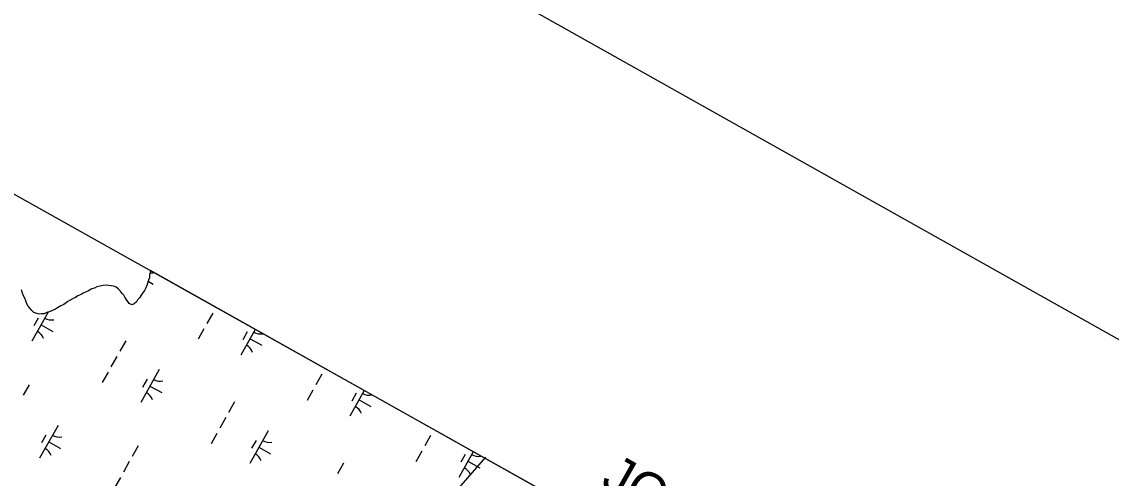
# Model space of a CAD drawing. Extents: x 3913936 to 3933962, y 195330 to 217741.
# Drawn here: x 3927625 to 3929075, y 212402 to 213010 of the extents above; entities that cross this region are included whole.
import ezdxf

# ---------------------------------------------------------------- set-up
doc = ezdxf.new("R2010")
doc.units = 0
for name, color, linetype in [('V-ANNO-SYMB', 7, 'Continuous'), ('V-ANNO-TEXT', 7, 'Continuous'), ('V-GRID-FRAM', 7, 'Continuous'), ('V-UTIL-LINE', 7, 'Continuous'), ('V-WETL-SWMP', 7, 'Continuous')]:
    doc.layers.add(name, color=color, linetype=linetype)

msp = doc.modelspace()

# ---------------------------------------------------------------- linework, layer by layer
at = {"layer": 'V-ANNO-SYMB'}
msp.add_lwpolyline([(3922773, 216134.5), (3914667.3, 201715.1), (3924655.6, 196100.2), (3932761.3, 210519.7), (3922773, 216134.5)], dxfattribs=at)
at = {"layer": 'V-GRID-FRAM'}
msp.add_lwpolyline([(3932010.3, 210315), (3924440.1, 196848.2), (3917917.6, 202110.6), (3924798.7, 214359), (3932010.3, 210315)], dxfattribs=at)
at = {"layer": 'V-UTIL-LINE'}
msp.add_lwpolyline([(3928241.7, 212430.2), (3927823, 211948.8), (3927341.2, 211348.3)], dxfattribs=at)
at = {"layer": 'V-WETL-SWMP'}
for p, q in [((3927794.4, 212669), (3927792.7, 212664.3)), ((3927794.8, 212672.2), (3927794.4, 212669)), ((3927795.6, 212676.1), (3927794.8, 212672.2)), ((3927795.9, 212678.3), (3927795.6, 212676.1)), ((3928537, 212262.7), (3927795.9, 212678.3)), ((3927625.6, 212648.5), (3927624.1, 212652.8)), ((3927713.2, 212651.3), (3927710.1, 212650.1)), ((3927718, 212653.9), (3927713.2, 212651.3)), ((3927721.5, 212655.1), (3927718, 212653.9)), ((3927724.7, 212656.6), (3927721.5, 212655.1)), ((3927728.6, 212657.7), (3927724.7, 212656.6)), ((3927733, 212658.5), (3927728.6, 212657.7)), ((3927736.9, 212658.8), (3927733, 212658.5)), ((3927743.6, 212658.3), (3927736.9, 212658.8)), ((3927746.7, 212657.5), (3927743.6, 212658.3)), ((3927750.2, 212656.3), (3927746.7, 212657.5)), ((3927752.9, 212654.3), (3927750.2, 212656.3)), ((3927755.6, 212651.5), (3927752.9, 212654.3)), ((3927758.4, 212647.9), (3927755.6, 212651.5)), ((3927787.9, 212651.8), (3927784.6, 212646.8)), ((3927789.9, 212655.4), (3927787.9, 212651.8)), ((3927791.5, 212660), (3927789.9, 212655.4)), ((3927792.7, 212664.3), (3927791.5, 212660)), ((3927792.7, 212664.1), (3927799.3, 212660.4)), ((3927627.1, 212644.9), (3927625.6, 212648.5)), ((3927628.7, 212641.8), (3927627.1, 212644.9)), ((3927629.8, 212638.2), (3927628.7, 212641.8)), ((3927631.3, 212634.3), (3927629.8, 212638.2)), ((3927685.9, 212637.1), (3927680.4, 212633.2)), ((3927689.1, 212639), (3927685.9, 212637.1)), ((3927693.1, 212641.3), (3927689.1, 212639)), ((3927696.2, 212642.5), (3927693.1, 212641.3)), ((3927699.4, 212644.8), (3927696.2, 212642.5)), ((3927703.7, 212646.7), (3927699.4, 212644.8)), ((3927706.5, 212648.2), (3927703.7, 212646.7)), ((3927710.1, 212650.1), (3927706.5, 212648.2)), ((3927760.3, 212645.5), (3927758.4, 212647.9)), ((3927761.8, 212642.8), (3927760.3, 212645.5)), ((3927763.7, 212640.4), (3927761.8, 212642.8)), ((3927765.7, 212637.2), (3927763.7, 212640.4)), ((3927767.6, 212634.4), (3927765.7, 212637.2)), ((3927777.1, 212636.7), (3927774.3, 212634)), ((3927778.7, 212639.4), (3927777.1, 212636.7)), ((3927781.4, 212642.1), (3927778.7, 212639.4)), ((3927784.6, 212646.8), (3927781.4, 212642.1)), ((3927633.2, 212631.1), (3927631.3, 212634.3)), ((3927635.6, 212627.9), (3927633.2, 212631.1)), ((3927637.9, 212625.2), (3927635.6, 212627.9)), ((3927640.6, 212622.8), (3927637.9, 212625.2)), ((3927659.6, 212623), (3927638, 212584.4)), ((3927644.5, 212621.1), (3927640.6, 212622.8)), ((3927657.9, 212622.5), (3927654.3, 212621)), ((3927662.2, 212623.7), (3927657.9, 212622.5)), ((3927669.3, 212627.1), (3927662.2, 212623.7)), ((3927672.1, 212629), (3927669.3, 212627.1)), ((3927676.8, 212631.3), (3927672.1, 212629)), ((3927680.4, 212633.2), (3927676.8, 212631.3)), ((3927771.1, 212632.8), (3927767.6, 212634.4)), ((3927774.3, 212634), (3927771.1, 212632.8)), ((3927878.9, 212621.8), (3927871.1, 212607.9)), ((3927883.1, 212629.4), (3927882.8, 212628.8)), ((3927646.4, 212615.2), (3927640.5, 212604.8)), ((3927647.6, 212620.3), (3927644.5, 212621.1)), ((3927650.8, 212620.7), (3927647.6, 212620.3)), ((3927654.3, 212621), (3927650.8, 212620.7)), ((3927650.2, 212606.2), (3927665.9, 212597.4)), ((3927867.1, 212600.9), (3927859.3, 212587)), ((3927935.5, 212600), (3927916.3, 212565.9)), ((3927924.8, 212596.7), (3927918.9, 212586.2)), ((3927762.9, 212585), (3927755, 212571)), ((3927928.6, 212587.7), (3927944.3, 212578.9)), ((3927751.1, 212564.1), (3927743.3, 212550.1)), ((3927739.4, 212543.2), (3927731.5, 212529.2)), ((3927807.5, 212546.5), (3927783, 212502.9)), ((3928023.9, 212540.3), (3928016.1, 212526.4)), ((3928028.2, 212548), (3928027.8, 212547.3)), ((3927634.4, 212526.4), (3927626.6, 212512.5)), ((3927791.4, 212533.7), (3927785.5, 212523.3)), ((3927795.2, 212524.7), (3927810.9, 212515.9)), ((3928012.1, 212519.4), (3928004.3, 212505.4)), ((3928080.6, 212518.6), (3928061.3, 212484.4)), ((3928069.8, 212515.2), (3928063.9, 212504.7)), ((3928073.6, 212506.2), (3928089.3, 212497.3)), ((3927907.9, 212503.5), (3927900, 212489.5)), ((3927896.1, 212482.6), (3927888.3, 212468.6)), ((3927672.9, 212472.2), (3927648.4, 212428.6)), ((3927952.5, 212465), (3927928, 212421.4)), ((3928173.3, 212466.6), (3928172.8, 212465.8)), ((3927656.8, 212459.4), (3927650.9, 212449)), ((3927660.6, 212450.4), (3927676.3, 212441.6)), ((3927884.4, 212461.6), (3927876.5, 212447.7)), ((3927936.4, 212452.2), (3927930.5, 212441.8)), ((3928168.9, 212458.8), (3928161.1, 212444.9)), ((3927779.4, 212444.9), (3927771.6, 212431)), ((3927940.2, 212443.2), (3927955.9, 212434.4)), ((3928157.1, 212437.9), (3928149.3, 212423.9)), ((3928225.7, 212437.3), (3928206.3, 212402.9)), ((3928214.8, 212433.7), (3928208.9, 212423.2)), ((3927767.7, 212424), (3927759.8, 212410)), ((3928052.9, 212422), (3928045, 212408)), ((3928218.6, 212424.7), (3928234.3, 212415.8)), ((3927755.9, 212403.1), (3927748.1, 212389.1))]:
    msp.add_line(p, q, dxfattribs=at)
for centre, start, end in [((3927797.3, 212693.1), 264.2059, 279.8966), ((3927663.9, 212630.2), 239.8861, 281.4297), ((3927636.9, 212582), 19.8861, 61.4297), ((3927942.3, 212611.6), 239.8861, 280.7853), ((3927915.2, 212563.5), 19.8861, 61.4297), ((3927808.9, 212548.7), 239.8861, 281.4297), ((3927781.9, 212500.5), 19.8861, 61.4297), ((3928087.3, 212530.1), 239.8861, 281.4297), ((3928060.2, 212482), 19.8861, 61.4297), ((3927674.3, 212474.4), 239.8861, 281.4297), ((3927953.9, 212467.2), 239.8861, 281.4297), ((3927647.3, 212426.2), 19.8861, 61.4297), ((3927926.9, 212419), 19.8861, 61.4297), ((3928232.3, 212448.6), 239.8861, 281.4297), ((3928205.2, 212400.5), 19.8861, 61.4297)]:
    msp.add_arc(centre, 17.6, start, end, dxfattribs=at)

# ---------------------------------------------------------------- texts
at = {"layer": 'V-ANNO-TEXT'}
msp.add_text('JOINS SHEET 74', height=50, rotation=330.6579, dxfattribs=at).set_placement((3928393.5, 212392.2))

doc.saveas('drawing.dxf')
